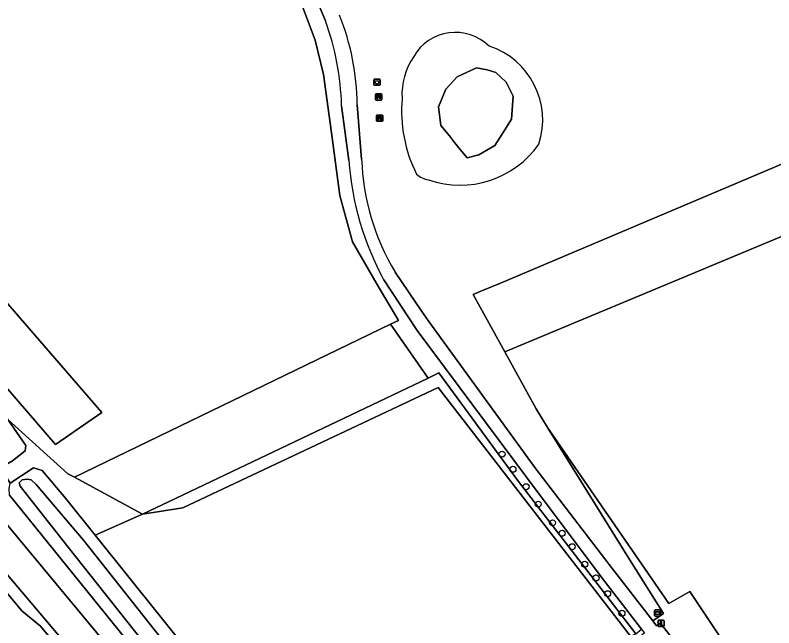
# Model space of a CAD drawing. Extents: x 164494 to 166241, y 382475 to 384495.
# Drawn here: x 164856.6 to 164979.6, y 383033.6 to 383132.9 of the extents above; entities that cross this region are included whole.
import ezdxf

# ---------------------------------------------------------------- set-up
doc = ezdxf.new("R2010")
doc.units = 0
for name, color, linetype in [('IMGEO_Afsluitpaal', 7, 'Continuous'), ('IMGEO_Afvalbak', 7, 'Continuous'), ('IMGEO_Bank', 7, 'Continuous'), ('IMGEO_Boom', 7, 'Continuous'), ('IMGEO_Bouwland', 7, 'Continuous'), ('IMGEO_Grasland_agrarisch', 7, 'Continuous'), ('IMGEO_Grasland_overig', 7, 'Continuous'), ('IMGEO_Groenvoorziening', 7, 'Continuous'), ('IMGEO_Hek', 7, 'Continuous'), ('IMGEO_Informatiebord', 7, 'Continuous'), ('IMGEO_Loofbos', 7, 'Continuous'), ('IMGEO_Meer_plas_ven_vijver', 7, 'Continuous'), ('IMGEO_Oever', 7, 'Continuous'), ('IMGEO_Voetpad_halfverhard', 7, 'Continuous'), ('IMGEO_Waterloop', 7, 'Continuous')]:
    doc.layers.add(name, color=color, linetype=linetype)

msp = doc.modelspace()

# ---------------------------------------------------------------- linework, layer by layer
at = {"layer": 'IMGEO_Afsluitpaal'}
for p, q in [((164960.8, 383033.88), (164960.8, 383034.68)), ((164960.8, 383034.68), (164960.8, 383033.88)), ((164960.9, 383034.78), (164961.69, 383034.78)), ((164961.69, 383034.78), (164960.9, 383034.78)), ((164961.79, 383034.68), (164961.79, 383033.88)), ((164961.79, 383033.88), (164961.79, 383034.68)), ((164961.69, 383033.78), (164960.9, 383033.78)), ((164960.9, 383033.78), (164961.69, 383033.78))]:
    msp.add_line(p, q, dxfattribs=at)
msp.add_lwpolyline([(164961.22, 383034.65), (164961.37, 383034.65), (164961.37, 383033.9), (164961.22, 383033.9), (164961.22, 383034.65)], dxfattribs=at)
for centre, start, end in [((164960.9, 383034.68), 90, 180), ((164960.9, 383034.68), 90, 180), ((164961.69, 383034.68), 0, 90), ((164961.69, 383034.68), 360, 90), ((164960.9, 383033.88), 180, 270), ((164960.9, 383033.88), 180, 270), ((164961.69, 383033.88), 270, 0), ((164961.69, 383033.88), 270, 0)]:
    msp.add_arc(centre, 0.1, start, end, dxfattribs=at)
at = {"layer": 'IMGEO_Afvalbak'}
for p, q in [((164914.74, 383121.63), (164914.74, 383122.43)), ((164914.74, 383122.43), (164914.74, 383121.63)), ((164914.84, 383122.53), (164915.63, 383122.53)), ((164915.63, 383122.53), (164914.84, 383122.53)), ((164915.73, 383122.43), (164915.73, 383121.63)), ((164915.73, 383121.63), (164915.73, 383122.43)), ((164915.63, 383121.53), (164914.84, 383121.53)), ((164914.84, 383121.53), (164915.63, 383121.53))]:
    msp.add_line(p, q, dxfattribs=at)
msp.add_lwpolyline([(164914.88, 383122.25), (164915.59, 383122.25), (164915.44, 383121.78), (164915.03, 383121.78), (164914.88, 383122.25)], dxfattribs=at)
for centre, start, end in [((164914.84, 383122.43), 90, 180), ((164914.84, 383122.43), 90, 180), ((164915.63, 383122.43), 0, 90), ((164915.63, 383122.43), 360, 90), ((164914.84, 383121.63), 180, 270), ((164914.84, 383121.63), 180, 270), ((164915.63, 383121.63), 270, 0), ((164915.63, 383121.63), 270, 0)]:
    msp.add_arc(centre, 0.1, start, end, dxfattribs=at)
at = {"layer": 'IMGEO_Bank'}
for p, q in [((164915, 383119.21), (164915, 383120.05)), ((164915, 383120.05), (164915, 383119.21)), ((164915.07, 383120.14), (164915.91, 383120.14)), ((164915.91, 383120.14), (164915.07, 383120.14)), ((164915.7, 383119.53), (164915.3, 383119.53)), ((164915.31, 383119.64), (164915.31, 383119.75)), ((164915.35, 383119.75), (164915.35, 383119.64)), ((164915.64, 383119.75), (164915.36, 383119.75)), ((164915.36, 383119.64), (164915.64, 383119.64)), ((164915.65, 383119.64), (164915.65, 383119.75)), ((164915.69, 383119.75), (164915.69, 383119.64)), ((164916, 383120.06), (164916, 383119.22)), ((164916, 383119.22), (164916, 383120.06)), ((164915.92, 383119.14), (164915.08, 383119.14)), ((164915.08, 383119.14), (164915.92, 383119.14)), ((164915.16, 383115.77), (164915.16, 383116.61)), ((164915.16, 383116.61), (164915.16, 383115.77)), ((164915.23, 383116.69), (164916.07, 383116.69)), ((164916.07, 383116.69), (164915.23, 383116.69)), ((164916.08, 383115.7), (164915.24, 383115.7)), ((164915.24, 383115.7), (164916.08, 383115.7)), ((164915.85, 383116.09), (164915.46, 383116.09)), ((164915.47, 383116.2), (164915.47, 383116.31)), ((164915.51, 383116.31), (164915.51, 383116.2)), ((164915.8, 383116.31), (164915.52, 383116.31)), ((164915.52, 383116.2), (164915.8, 383116.2)), ((164915.8, 383116.2), (164915.8, 383116.31)), ((164915.85, 383116.31), (164915.85, 383116.2)), ((164916.16, 383116.62), (164916.16, 383115.78)), ((164916.16, 383115.78), (164916.16, 383116.62))]:
    msp.add_line(p, q, dxfattribs=at)
for points in [[(164915.25, 383119.53), (164915.1, 383119.53), (164915.22, 383119.64), (164915.3, 383119.64)], [(164915.3, 383119.75), (164915.22, 383119.75), (164915.22, 383119.92), (164915.78, 383119.92), (164915.78, 383119.75), (164915.7, 383119.75)], [(164915.3, 383119.53), (164915.3, 383119.32), (164915.25, 383119.32), (164915.25, 383119.53)], [(164915.7, 383119.64), (164915.78, 383119.64), (164915.89, 383119.53), (164915.75, 383119.53)], [(164915.75, 383119.53), (164915.75, 383119.32), (164915.7, 383119.32), (164915.7, 383119.53)], [(164915.4, 383116.09), (164915.26, 383116.09), (164915.37, 383116.2), (164915.46, 383116.2)], [(164915.46, 383116.31), (164915.37, 383116.31), (164915.37, 383116.47), (164915.94, 383116.47), (164915.94, 383116.31), (164915.85, 383116.31)], [(164915.45, 383116.09), (164915.45, 383115.88), (164915.41, 383115.88), (164915.41, 383116.09)], [(164915.85, 383116.2), (164915.94, 383116.2), (164916.05, 383116.09), (164915.91, 383116.09)], [(164915.9, 383116.09), (164915.9, 383115.88), (164915.86, 383115.88), (164915.86, 383116.09)]]:
    msp.add_lwpolyline(points, dxfattribs=at)
for centre, radius, start, end in [((164915.08, 383120.06), 0.0779, 92.4484, 184.2845), ((164915.08, 383120.06), 0.0779, 92.4484, 184.2845), ((164915.08, 383119.21), 0.0779, 182.4484, 274.2845), ((164915.08, 383119.21), 0.0779, 182.4484, 274.2845), ((164915.25, 383119.53), 0.00671, 2.8957, 87.1043), ((164915.3, 383119.75), 0.00671, 2.8957, 87.1043), ((164915.3, 383119.64), 0.00671, 272.8957, 357.1043), ((164915.3, 383119.53), 0.00671, 92.8957, 177.1043), ((164915.36, 383119.75), 0.00671, 92.8957, 177.1043), ((164915.36, 383119.64), 0.00671, 182.8957, 267.1043), ((164915.64, 383119.75), 0.00671, 2.8957, 87.1043), ((164915.64, 383119.64), 0.00671, 272.8957, 357.1043), ((164915.7, 383119.75), 0.00671, 92.8957, 177.1043), ((164915.7, 383119.64), 0.00671, 182.8957, 267.1043), ((164915.7, 383119.53), 0.00671, 2.8957, 87.1043), ((164915.75, 383119.53), 0.00671, 92.8957, 177.1043), ((164915.92, 383120.06), 0.0779, 2.4484, 94.2845), ((164915.92, 383120.06), 0.0779, 2.4484, 94.2845), ((164915.92, 383119.21), 0.0779, 272.4484, 4.2845), ((164915.92, 383119.21), 0.0779, 272.4484, 4.2845), ((164915.23, 383116.62), 0.0779, 92.4484, 184.2845), ((164915.23, 383116.62), 0.0779, 92.4484, 184.2845), ((164915.23, 383115.77), 0.0779, 182.4484, 274.2845), ((164915.23, 383115.77), 0.0779, 182.4484, 274.2845), ((164915.4, 383116.09), 0.00671, 2.8957, 87.1043), ((164915.46, 383116.09), 0.00671, 92.8957, 177.1043), ((164915.46, 383116.31), 0.00671, 2.8957, 87.1043), ((164915.46, 383116.2), 0.00671, 272.8957, 357.1043), ((164915.52, 383116.31), 0.00671, 92.8957, 177.1043), ((164915.52, 383116.2), 0.00671, 182.8957, 267.1043), ((164915.8, 383116.31), 0.00671, 2.8957, 87.1043), ((164915.8, 383116.2), 0.00671, 272.8957, 357.1043), ((164915.85, 383116.31), 0.00671, 92.8957, 177.1043), ((164915.85, 383116.2), 0.00671, 182.8957, 267.1043), ((164915.85, 383116.09), 0.00671, 2.8957, 87.1043), ((164915.91, 383116.09), 0.00671, 92.8957, 177.1043), ((164916.08, 383116.62), 0.0779, 2.4484, 94.2845), ((164916.08, 383116.62), 0.0779, 2.4484, 94.2845), ((164916.08, 383115.77), 0.0779, 272.4484, 4.2845), ((164916.08, 383115.77), 0.0779, 272.4484, 4.2845)]:
    msp.add_arc(centre, radius, start, end, dxfattribs=at)
at = {"layer": 'IMGEO_Boom'}
for centre in [(164935.51, 383061.72), (164937.27, 383059.26), (164939.41, 383056.43), (164941.37, 383053.61), (164943.69, 383050.58), (164945.25, 383048.89), (164946.88, 383046.71), (164948.92, 383043.86), (164950.74, 383041.65), (164952.62, 383039.09), (164954.95, 383035.91)]:
    msp.add_circle(centre, 0.489, dxfattribs=at)
at = {"layer": 'IMGEO_Bouwland'}
msp.add_lwpolyline([(164738.83, 383203.72), (164801.12, 383129.24), (164813.89, 383114.13), (164854.18, 383069.08), (164855.4, 383067.31), (164865.12, 383058.53), (164866.17, 383057.97), (164917.44, 383082.79), (164918.72, 383083.41), (164918.33, 383084.06), (164915.45, 383088.85), (164911.27, 383096.16), (164909.18, 383103.67), (164907.83, 383113.8), (164906.55, 383123.3), (164905.21, 383128.83), (164901.89, 383137.67)], dxfattribs=at)
msp.add_lwpolyline([(164839.02, 383104.96), (164870.63, 383068.45), (164863.1, 383063.29), (164833.09, 383098.02)], close=True, dxfattribs=at)
at = {"layer": 'IMGEO_Grasland_agrarisch'}
msp.add_lwpolyline([(165015.07, 383038.53), (165009.03, 383072.59), (165000.63, 383105.28), (164935.94, 383078.32), (164941.02, 383069.04), (164942.89, 383066.03), (164962.54, 383037.48), (164965.98, 383039.44), (164978.57, 383020.55), (165001.87, 382991.22), (165015.25, 382976.38), (165016.92, 382975.37), (165018.31, 382975.28), (165019.27, 382975.58), (165020.2, 382976.12), (165027.58, 382988.52), (165024.54, 382992.26), (165022.65, 382995.74), (165020.58, 383000.76), (165019.17, 383008.34)], close=True, dxfattribs=at)
msp.add_lwpolyline([(164956.36, 383032.18), (164925.17, 383072.54), (164883.77, 383053.03), (164877.23, 383051.99), (164869.53, 383048.58), (164901.18, 383009.07)], dxfattribs=at)
at = {"layer": 'IMGEO_Grasland_overig'}
for points in [[(164957.19, 383032.6), (164950.49, 383041.3), (164938.2, 383057.26), (164925.27, 383074.92), (164923.52, 383074.02), (164882.54, 383054.52), (164877.23, 383051.99), (164883.77, 383053.03), (164925.17, 383072.54), (164956.36, 383032.18)], [(164855.4, 383067.31), (164858.29, 383063.11), (164858.17, 383062.23), (164856.14, 383060.61), (164854.02, 383059.45), (164854.82, 383058.45), (164855.74, 383057.03), (164859.56, 383059.51), (164860.95, 383059.09), (164864.72, 383054.59), (164869.53, 383048.58), (164877.23, 383051.99), (164866.17, 383057.97), (164865.12, 383058.53)]]:
    msp.add_lwpolyline(points, close=True, dxfattribs=at)
for points in [[(165001.87, 382991.22), (164978.57, 383020.55), (164965.98, 383039.44), (164962.54, 383037.48), (164942.89, 383066.03), (164946.18, 383060.75), (164956.02, 383044.93), (164961.66, 383035.86), (164959.97, 383034.67), (164960.56, 383033.9), (164961.21, 383034.31), (164975.75, 383015.45), (164978.09, 383017.15), (164979.73, 383014.46)], [(164972.7, 382898.76), (164971.55, 382900.7), (164965.24, 382908.76), (164951.2, 382925.02), (164948.63, 382928.17), (164947.61, 382930.83), (164939.55, 382939.22), (164912.19, 382971.7), (164910.29, 382974.36), (164906.78, 382979.7), (164904.64, 382982.11), (164899.83, 382986.63), (164866.41, 383026.17), (164865.15, 383028.44), (164860.66, 383033.84), (164857.65, 383036.3), (164839.72, 383057.8)], [(164839.72, 383057.8), (164857.65, 383036.3), (164860.66, 383033.84), (164865.15, 383028.44), (164866.41, 383026.17), (164899.83, 382986.63), (164904.64, 382982.11), (164906.78, 382979.7), (164910.29, 382974.36), (164912.19, 382971.7), (164939.55, 382939.22), (164947.61, 382930.83), (164948.63, 382928.17), (164951.2, 382925.02), (164965.24, 382908.76), (164971.55, 382900.7), (164972.7, 382898.76)], [(164977.12, 382899.52), (164972.81, 382902.82), (164968.82, 382905.87), (164960.96, 382915.6), (164946.83, 382933.03), (164938.86, 382942.69), (164910.5, 382976.6), (164898.81, 382990.39), (164897.52, 382991.91), (164878.38, 383014.85), (164846.05, 383053.08)]]:
    msp.add_lwpolyline(points, dxfattribs=at)
at = {"layer": 'IMGEO_Groenvoorziening'}
for points in [[(164749.48, 383175.33), (164789.04, 383127.85), (164833.1, 383076.89), (164874.04, 383027.64), (164879.7, 383020.17), (164894.3, 383002.92), (164896.77, 383000), (164900.73, 382995.36), (164899.87, 383000.31), (164897.37, 383003.46), (164855.66, 383055.06), (164855.57, 383056.14), (164855.74, 383057.03), (164854.82, 383058.45), (164854.02, 383059.45), (164849.62, 383064.71), (164733.16, 383202.01)], [(164906.88, 383131.98), (164895.48, 383159.09), (164894.97, 383161.97), (164893.23, 383167.36), (164888.67, 383198.32)], [(164901.89, 383137.67), (164905.21, 383128.83), (164906.55, 383123.3), (164907.83, 383113.8), (164909.18, 383103.67), (164911.27, 383096.16), (164915.45, 383088.85), (164918.33, 383084.06), (164918.72, 383083.41), (164917.44, 383082.79), (164923.52, 383074.02), (164925.27, 383074.92), (164938.2, 383057.26), (164950.49, 383041.3), (164957.19, 383032.6), (164958.14, 383033.33), (164951.58, 383041.85), (164939.49, 383057.98), (164921.75, 383081.76), (164920.3, 383083.96), (164916.36, 383089.96)], [(164910.67, 383109.35), (164909.48, 383118.21)], [(164912.01, 383118.38), (164912.74, 383109.57)], [(164918.18, 383091.2), (164922.5, 383084.86), (164923.61, 383083.22), (164940.98, 383059.31), (164953.44, 383043.14), (164959.97, 383034.67), (164961.66, 383035.86), (164956.02, 383044.93), (164946.18, 383060.75), (164942.89, 383066.03), (164941.02, 383069.04), (164935.94, 383078.32), (164930.85, 383087.6), (164932.36, 383088.24), (164935.25, 383089.46), (164997.67, 383115.88)]]:
    msp.add_lwpolyline(points, dxfattribs=at)
for centre, radius, start, end in [((164872.63, 383118.16), 39.38, 0.3239, 21.9816), ((164865.54, 383117.02), 43.96, 1.5512, 19.9), ((164927.96, 383122.26), 7.84, 45.9084, 149.7637), ((164929.46, 383115.89), 12.64, 342.0528, 71.7587), ((164930.16, 383120.05), 10.88, 145.5336, 183.4069), ((164942.25, 383117.42), 23.04, 175.0534, 206.5122), ((164928.68, 383120.96), 15.63, 251.0398, 324.9878), ((164951.3, 383111.02), 38.59, 182.1505, 210.8899), ((164957.28, 383112.51), 46.72, 183.8856, 208.8682), ((164924.32, 383110.18), 4.07, 228.6514, 259.8587)]:
    msp.add_arc(centre, radius, start, end, dxfattribs=at)
at = {"layer": 'IMGEO_Hek'}
msp.add_lwpolyline([(164749.68, 383168.56), (164783.15, 383128.36), (164821.67, 383082.19), (164846.05, 383053.08), (164878.38, 383014.85), (164897.52, 382991.91), (164898.81, 382990.39), (164910.5, 382976.6), (164938.86, 382942.69), (164946.83, 382933.03), (164960.96, 382915.6), (164968.82, 382905.87), (164972.81, 382902.82), (164977.12, 382899.52), (164973.8, 382896.41), (164970.38, 382893.62)], dxfattribs=at)
at = {"layer": 'IMGEO_Informatiebord'}
for p, q in [((164960.24, 383035.55), (164960.24, 383036.35)), ((164960.24, 383036.35), (164960.24, 383035.55)), ((164960.34, 383036.45), (164961.13, 383036.45)), ((164961.13, 383036.45), (164960.34, 383036.45)), ((164961.23, 383036.35), (164961.23, 383035.55)), ((164961.23, 383035.55), (164961.23, 383036.35)), ((164961.13, 383035.45), (164960.34, 383035.45)), ((164960.34, 383035.45), (164961.13, 383035.45))]:
    msp.add_line(p, q, dxfattribs=at)
for points in [[(164960.34, 383036.18), (164961.13, 383036.18), (164961.13, 383035.72), (164960.34, 383035.72), (164960.34, 383036.18)], [(164960.41, 383036.12), (164960.41, 383035.78), (164961.06, 383035.78), (164961.06, 383036.12), (164960.41, 383036.12)]]:
    msp.add_lwpolyline(points, dxfattribs=at)
for centre, start, end in [((164960.34, 383036.35), 90, 180), ((164960.34, 383036.35), 90, 180), ((164961.13, 383036.35), 0, 90), ((164961.13, 383036.35), 360, 90), ((164960.34, 383035.55), 180, 270), ((164960.34, 383035.55), 180, 270), ((164961.13, 383035.55), 270, 0), ((164961.13, 383035.55), 270, 0)]:
    msp.add_arc(centre, 0.1, start, end, dxfattribs=at)
at = {"layer": 'IMGEO_Loofbos'}
for points in [[(165000.63, 383105.28), (164997.67, 383115.88), (164935.25, 383089.46), (164932.36, 383088.24), (164930.85, 383087.6), (164935.94, 383078.32)], [(164863.1, 383063.29), (164870.63, 383068.45), (164839.02, 383104.96), (164833.09, 383098.02)], [(164923.52, 383074.02), (164917.44, 383082.79), (164866.17, 383057.97), (164877.23, 383051.99), (164882.54, 383054.52)]]:
    msp.add_lwpolyline(points, close=True, dxfattribs=at)
at = {"layer": 'IMGEO_Meer_plas_ven_vijver'}
msp.add_lwpolyline([(164931.38, 383124.38), (164928.25, 383122.91), (164926.37, 383120.89), (164925.22, 383118.04), (164925.58, 383115.01), (164926.96, 383113.31), (164927.8, 383112.27), (164929, 383110.8), (164929.83, 383109.77), (164931.74, 383110.27), (164934.36, 383111.74), (164935.7, 383113.9), (164937.03, 383116.06), (164937.3, 383119.79), (164936.15, 383122.04), (164934.5, 383123.6), (164933.12, 383124.02)], close=True, dxfattribs=at)
at = {"layer": 'IMGEO_Oever'}
for points in [[(164768.14, 383236.01), (164767.81, 383237.37), (164766.42, 383239.11), (164765.03, 383239.67), (164763.98, 383239.73), (164735.6, 383212.07), (164733.95, 383208.93), (164732.99, 383204.61), (164733.16, 383202.01), (164849.62, 383064.71), (164854.02, 383059.45), (164856.14, 383060.61), (164858.17, 383062.23), (164858.29, 383063.11), (164855.4, 383067.31), (164854.18, 383069.08), (164813.89, 383114.13), (164801.12, 383129.24), (164738.83, 383203.72), (164738.62, 383206.12), (164739.4, 383208.24)], [(164931.38, 383124.38), (164933.12, 383124.02), (164934.5, 383123.6), (164936.15, 383122.04), (164937.3, 383119.79), (164937.03, 383116.06), (164935.7, 383113.9), (164934.36, 383111.74), (164931.74, 383110.27), (164929.83, 383109.77), (164929, 383110.8), (164927.8, 383112.27), (164926.96, 383113.31), (164925.58, 383115.01), (164925.22, 383118.04), (164926.37, 383120.89), (164928.25, 383122.91)]]:
    msp.add_lwpolyline(points, close=True, dxfattribs=at)
for points in [[(164901.18, 383009.07), (164869.53, 383048.58), (164864.72, 383054.59), (164860.95, 383059.09), (164859.56, 383059.51), (164855.74, 383057.03)], [(164890.17, 383015.06), (164865.13, 383046.64), (164857.38, 383056.52), (164857.23, 383057.04), (164857.71, 383057.55), (164858.49, 383057.66), (164859.16, 383057.55), (164859.98, 383056.78), (164867.65, 383047.75), (164902.22, 383004.05)], [(164855.66, 383055.06), (164897.37, 383003.46)]]:
    msp.add_lwpolyline(points, dxfattribs=at)
for centre, radius, start, end in [((164927.96, 383122.26), 7.84, 45.9084, 149.7637), ((164929.46, 383115.89), 12.64, 342.0528, 71.7587), ((164930.16, 383120.05), 10.88, 145.5336, 183.4069), ((164942.25, 383117.42), 23.04, 175.0534, 206.5122), ((164928.68, 383120.96), 15.63, 251.0398, 324.9878), ((164924.32, 383110.18), 4.07, 228.6514, 259.8587)]:
    msp.add_arc(centre, radius, start, end, dxfattribs=at)
at = {"layer": 'IMGEO_Voetpad_halfverhard'}
for points in [[(164899.57, 383159.05), (164897.42, 383160.93), (164895.48, 383159.09), (164906.88, 383131.98)], [(164909.48, 383118.21), (164910.67, 383109.35)], [(164912.74, 383109.57), (164912.01, 383118.38)], [(165015.12, 382972.75), (165009.43, 382976.85), (165002.92, 382983.02), (164995.3, 382992.08), (164983.76, 383006.98), (164976.31, 383014.73), (164975.75, 383015.45), (164961.21, 383034.31), (164960.56, 383033.9), (164959.97, 383034.67), (164953.44, 383043.14), (164940.98, 383059.31), (164923.61, 383083.22), (164922.5, 383084.86), (164918.18, 383091.2)], [(164916.36, 383089.96), (164920.3, 383083.96), (164921.75, 383081.76), (164939.49, 383057.98), (164951.58, 383041.85), (164958.14, 383033.33), (164958.62, 383032.7), (164958.19, 383032.43), (164974.64, 383009.54), (164981.18, 383005.46), (164993.64, 382989.09), (164999.82, 382981.64), (165007.24, 382975.05), (165012.81, 382970.53), (165017.56, 382967.61), (165018.58, 382964.86), (165019.27, 382962.98), (165023.68, 382972.56)]]:
    msp.add_lwpolyline(points, dxfattribs=at)
for centre, radius, start, end in [((164872.63, 383118.16), 39.38, 0.3239, 21.9816), ((164865.54, 383117.02), 43.96, 1.5512, 19.9), ((164951.3, 383111.02), 38.59, 182.1505, 210.8899), ((164957.28, 383112.51), 46.72, 183.8856, 208.8682)]:
    msp.add_arc(centre, radius, start, end, dxfattribs=at)
at = {"layer": 'IMGEO_Waterloop'}
msp.add_lwpolyline([(164720.92, 383205.36), (164724.31, 383199.68), (164725.76, 383197.02), (164733.06, 383188.3), (164749.68, 383168.56), (164783.15, 383128.36), (164821.67, 383082.19), (164846.05, 383053.08), (164878.38, 383014.85), (164897.52, 382991.91), (164898.81, 382990.39), (164900.88, 382992.15), (164900.73, 382995.36), (164896.77, 383000), (164894.3, 383002.92), (164879.7, 383020.17), (164874.04, 383027.64), (164833.1, 383076.89), (164789.04, 383127.85), (164749.48, 383175.33), (164724.74, 383203.99), (164722.79, 383205.24), (164720.93, 383206.39), (164719.59, 383207.25)], close=True, dxfattribs=at)
msp.add_lwpolyline([(164902.22, 383004.05), (164867.65, 383047.75), (164859.98, 383056.78), (164859.16, 383057.55), (164858.49, 383057.66), (164857.71, 383057.55), (164857.23, 383057.04), (164857.38, 383056.52), (164865.13, 383046.64), (164890.17, 383015.06)], dxfattribs=at)

doc.saveas('drawing.dxf')
